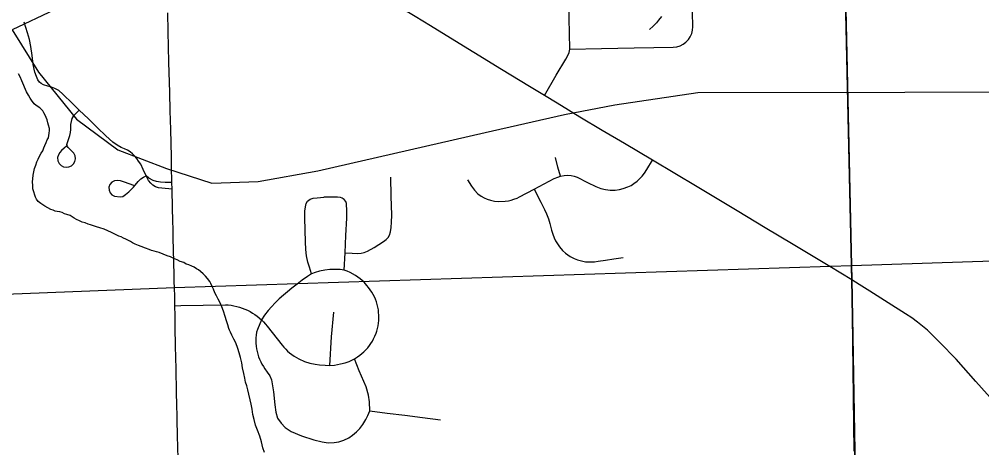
# Model space of a CAD drawing. Extents: x 103424 to 290657, y 38711 to 110967.
# Drawn here: x 144378 to 149253, y 96372 to 98543 of the extents above; entities that cross this region are included whole.
import ezdxf

# ---------------------------------------------------------------- set-up
doc = ezdxf.new("R2010")
doc.units = 0
for name, color, linetype in [('GM_X_City_Street', 7, 'Continuous'), ('GM_X_Corporation', 7, 'Continuous'), ('GM_X_County_Road', 7, 'Continuous'), ('GM_X_Minor_River', 7, 'Continuous'), ('GM_X_Rail_Line', 7, 'Continuous'), ('GM_X_State_Route', 7, 'Continuous')]:
    doc.layers.add(name, color=color, linetype=linetype)

msp = doc.modelspace()

# ---------------------------------------------------------------- linework, layer by layer
at = {"layer": 'GM_X_City_Street'}
for points in [[(147166.6, 98391.7), (147327.9, 98395), (147492.9, 98398.4), (147591.8, 98400.4), (147690.7, 98402.4), (147708.1, 98404.2), (147725, 98409.2), (147740.8, 98416.9), (147754.9, 98427.3), (147767.3, 98439.9), (147776.8, 98454.5), (147784.2, 98470.5), (147788.2, 98487.5), (147789.4, 98505.1), (147787.1, 98655.8), (147784.7, 98806.4), (147784.1, 98929), (147783.5, 99051.4), (147780.5, 99209.2)], [(147038.2, 98156.5), (147098.4, 98259.3), (147146.7, 98341.2), (147156.3, 98359.3), (147162.6, 98374.7), (147166.6, 98391.7), (147165.4, 98473), (147162, 98621.2)], [(145020.4, 97749), (145005.3, 97782.1), (144992.9, 97808.8), (144981.8, 97824.6), (144973, 97837.7), (144962.9, 97849.9), (144951.6, 97860.9), (144939, 97870.7), (144925.7, 97879.1), (144911.6, 97886), (144893.4, 97894), (144874.1, 97905.1), (144852.3, 97920.8), (144816.5, 97952.7), (144773.5, 97993.2), (144727.8, 98038.9), (144680.6, 98082), (144646.9, 98116.9), (144598.3, 98163.5), (144577.6, 98182), (144558.4, 98192.2), (144541.5, 98198.9), (144522.3, 98204.6), (144500.3, 98210.9), (144489.3, 98217), (144480.6, 98225.2), (144472.4, 98236.5), (144464.5, 98253.4), (144456.8, 98275.3), (144448.7, 98314.7), (144442.3, 98359.4), (144436.6, 98405.8), (144429.1, 98440.6), (144419.4, 98474.4), (144402.8, 98529.3)], [(144617.3, 97900.9), (144604.4, 97890.2), (144591.9, 97878.8), (144582.7, 97867.7), (144575.7, 97856.1), (144572.2, 97842.4), (144573.7, 97826), (144579.7, 97813.1), (144589.3, 97802.7), (144601.6, 97795.7), (144615.5, 97792.9), (144629.6, 97794.6), (144642.7, 97800.5), (144653, 97810.1), (144660, 97822.5), (144662.8, 97836.4), (144660.8, 97851.2), (144654.8, 97864), (144628.6, 97889.3), (144625.1, 97893.6), (144622.1, 97898.3), (144620.3, 97903), (144619.5, 97909.3), (144623.1, 97924.5), (144629.4, 97938.9), (144634.2, 97953.9), (144637.2, 97969.3), (144639, 97985), (144639.5, 98010.4), (144641.8, 98025.6), (144645.8, 98040.4), (144655.7, 98056.9), (144667, 98069.7), (144680.6, 98082)], [(146648.9, 97729.3), (146668.8, 97697.4), (146684.2, 97676.9), (146701.3, 97658.7), (146717.1, 97646.8), (146732.5, 97638.7), (146748.8, 97631.9), (146765.7, 97626.7), (146785, 97622.2), (146805, 97620), (146838.7, 97620.9), (146856.1, 97623.6), (146869.9, 97626.7), (146883.2, 97630.9), (146899.6, 97637.3), (146912.2, 97643.5), (146985.4, 97681.5), (147087.4, 97736.7), (147105.6, 97743.5), (147119.3, 97748.1), (147138.1, 97752.1), (147156.3, 97753.2), (147172.9, 97752.2), (147189.4, 97748.7), (147204.2, 97743.5), (147256.6, 97716.8), (147298.1, 97695.7), (147323.2, 97685.5), (147347.7, 97679.7), (147371.6, 97677.5), (147396.1, 97678), (147418.3, 97680.9), (147437.7, 97685.5), (147460.5, 97693.4), (147477, 97701.4), (147491.8, 97710.5), (147507.1, 97722.5), (147520.2, 97733.8), (147534, 97748.3), (147544.6, 97762.8), (147556.7, 97781.7), (147585.5, 97828.8)], [(147119.3, 97748.1), (147106.8, 97794), (147093.7, 97842.1)], [(144958.2, 97700.7), (144910.7, 97718.2), (144890.4, 97723.7), (144873.7, 97725.9), (144859.9, 97724.1), (144847.3, 97717.6), (144836.7, 97705.5), (144831.9, 97691.6), (144832.7, 97677), (144837.9, 97664.1), (144847.3, 97653.7), (144860.1, 97647.1), (144889, 97642.8), (144902.4, 97645.7), (144916.5, 97655.2), (144932.1, 97668.8), (144956.4, 97693.1), (144980.8, 97721.3), (144993.6, 97734), (145006.4, 97742.7), (145020.4, 97749)], [(145150.5, 97716.2), (145116.1, 97715.6), (145093.6, 97717.9), (145072.9, 97721.3), (145055.7, 97726.5), (145033.6, 97738.3), (145020.4, 97749)], [(145151.8, 97682.8), (145099.6, 97687.1), (145082.3, 97689.7), (145067.3, 97694.6), (145055.2, 97702.1), (145044, 97712.6), (145033.1, 97726.7), (145020.4, 97749)], [(146028.3, 97359.4), (146063.7, 97357.2), (146092.1, 97356.8), (146108.9, 97357.7), (146124.9, 97361.6), (146141.7, 97368.7), (146176.3, 97386), (146222.8, 97416.6), (146235.6, 97427.7), (146245.8, 97437.4), (146253.8, 97449.8), (146258.7, 97466.2), (146262.2, 97488.8), (146264, 97515.4), (146264.4, 97549.9), (146262.2, 97646.4), (146260, 97743)], [(146985.4, 97681.5), (147019.9, 97617), (147039.2, 97578.8), (147049.1, 97557.3), (147058, 97532.7), (147065.4, 97508), (147074, 97475), (147080.5, 97454.2), (147087, 97435.2), (147093.9, 97420.9), (147103.6, 97404.6), (147114.7, 97389.9), (147130, 97371.4), (147144.8, 97357.5), (147168.8, 97341.8), (147188.9, 97331.5), (147205.3, 97324.8), (147218.6, 97320.5), (147232.2, 97317.2), (147246, 97314.7), (147260.1, 97313.3), (147291.4, 97314.5), (147310.7, 97316.9), (147348.3, 97323.2), (147390.4, 97329.7), (147436.2, 97336.2)], [(145858.5, 97252.9), (145847.5, 97286.7), (145840, 97312.9), (145832.9, 97345.1), (145830.2, 97375.8), (145827.1, 97415.2), (145824, 97535.7), (145824.7, 97571.4), (145827.1, 97592), (145831.6, 97609.3), (145837.8, 97621.7), (145850.6, 97631), (145867, 97635.9), (145887.4, 97638.5), (145920.2, 97641.2)], [(146023.9, 97272.6), (146028.3, 97359.4), (146032.4, 97447.6), (146036.4, 97535.8), (146037.6, 97571.2), (146036.2, 97609.8), (146031.4, 97620.4), (146023.9, 97629.7), (146013.7, 97636.3), (146004.4, 97639.9), (145990.6, 97641.6), (145974.2, 97642.1), (145920.2, 97641.2)], [(145165.9, 97091.3), (145196.1, 97091.9), (145309.2, 97094.1), (145422.2, 97096.2), (145436.5, 97095.3), (145450.9, 97093.6), (145465.2, 97091.2), (145479.3, 97088.1), (145493.4, 97084.3), (145507, 97079.8), (145520.6, 97074.5), (145533.9, 97068.5), (145546.8, 97062), (145559.3, 97054.7), (145571.4, 97046.8), (145583, 97038.3), (145604.9, 97019.5), (145615.5, 97009.3), (145625.3, 96998.6), (145634.3, 96987.4), (145709.1, 96892.4), (145717.9, 96881.8), (145727.4, 96871.6), (145737.2, 96861.9), (145747.5, 96852.8), (145758.4, 96844.1), (145769.7, 96836.1), (145781.5, 96828.7), (145793.3, 96821.9), (145822.3, 96809.6), (145850.2, 96801.2), (145876.8, 96795), (145899, 96791.3), (145926.8, 96789.7), (145951.6, 96788.8), (145975.1, 96791), (146004.8, 96796.3), (146028.3, 96802.5), (146048.7, 96809.6), (146075.7, 96822.1), (146091.6, 96832.8), (146102.7, 96840.7), (146113.5, 96849.2), (146123.8, 96858.4), (146133.4, 96868.2), (146142.7, 96878.4), (146151.3, 96889.2), (146159.1, 96900.4), (146166.4, 96912.1), (146173, 96924.2), (146179, 96936.6), (146185.2, 96952.6), (146188.6, 96962.3), (146192.4, 96975.6), (146195.1, 96989), (146197.4, 97002.6), (146198.7, 97016.3), (146199.2, 97043.8), (146198.2, 97057.5), (146196.7, 97071.1), (146194.2, 97084.7), (146190.9, 97098), (146186.9, 97111.2), (146182.1, 97124.1), (146176.6, 97136.7), (146170.3, 97149), (146163.5, 97160.9), (146156, 97172.4), (146147.7, 97183.5), (146138.9, 97194), (146125.3, 97211), (146105.4, 97227.9), (146081, 97244.7), (146053.5, 97260.2), (146038.9, 97266.8), (146023.9, 97272.6), (146003, 97275.7), (145951.6, 97274.4), (145925.5, 97271.3), (145898.9, 97266.4), (145876.3, 97260.2), (145858.5, 97252.9), (145837.8, 97239.8), (145810.8, 97220.3), (145785.9, 97201.2), (145758.5, 97180.5), (145736.9, 97162.7), (145715.7, 97144.6), (145694.8, 97126.3), (145674.5, 97106), (145655.7, 97086.7), (145638.4, 97067.3), (145619.3, 97044.3), (145604.9, 97019.5)], [(145951.6, 96788.8), (145959.6, 96934.1), (145970.7, 97059.4)], [(145604.9, 97019.5), (145585.4, 96970.6), (145579.9, 96956.9), (145577.9, 96943.1), (145576.7, 96929.3), (145576.1, 96915.3), (145576.6, 96901.4), (145577.6, 96887.5), (145579.6, 96873.7), (145582.4, 96860.1), (145585.9, 96846.6), (145590.2, 96833.4), (145595.2, 96820.3), (145601, 96807.7), (145607.3, 96795.4), (145614.6, 96783.5), (145622.4, 96771.9), (145634.2, 96755.6), (145646.5, 96736.3), (145656.3, 96715.7), (145659.5, 96695.4), (145665.4, 96656.1), (145672.5, 96589.4), (145677.8, 96551.6), (145686.7, 96522.2), (145703.7, 96497.2), (145725.5, 96473.7), (145754.4, 96454.4), (145806.7, 96431.5), (145869.5, 96411.5), (145912.3, 96401.4), (145943.3, 96396.9), (145972.4, 96398), (145996.7, 96402.7), (146021.4, 96411), (146046.6, 96422.1), (146066.6, 96435), (146086.5, 96452), (146102.3, 96470.2), (146117.7, 96490), (146132.8, 96515.3), (146143.4, 96535.3), (146153.2, 96558.4), (146152.4, 96604.9), (146146.9, 96638.7), (146135, 96679.8), (146100.3, 96761.9), (146075.7, 96822.1)], [(146153.2, 96558.4), (146242.1, 96547.4), (146331.1, 96536.5), (146421.1, 96525), (146511.1, 96513.6)]]:
    msp.add_lwpolyline(points, dxfattribs=at)
at = {"layer": 'GM_X_Corporation'}
for points in [[(138975.4, 97011.8), (139429.1, 97024), (139728.9, 97032.9), (143874.9, 97133.2), (145163.5, 97184.6), (148487, 97291.3), (148594.2, 97294.7), (148509.9, 101119.2), (148505.8, 101377.4), (148500.5, 101714.1), (148494.2, 102114.7), (148366.4, 110242.2), (148366.5, 110284), (148354.5, 110967.2), (119699, 110967.2)], [(149443.1, 103484.7), (148478.9, 103465.7), (148504.4, 102117.6), (148489.5, 102110.9), (148503.1, 101525.3), (149071.7, 101538.4), (149030.7, 101020.6), (149154.8, 100995.6), (149199.2, 99307.5), (148892.4, 99299.5), (148845.7, 101057.9), (148634, 101100.6), (148531.1, 101121.3), (148512.4, 101121), (148512.9, 101090.8), (148553.7, 99026.7), (148592.3, 97297.4), (148594.3, 97214), (148594.7, 97178.4), (148605.4, 96354.3)], [(151578, 71707.7), (149073.5, 71652), (149049.8, 72895.7), (149033.9, 73732.6), (149033.8, 73736.5), (149015.8, 74683.5), (148898.5, 79790.5), (148833, 83560.2), (148595.4, 97226.9), (148594.2, 97294.7), (158050.5, 97608.1)], [(133864.7, 96896.9), (134160.1, 96903.7), (134428.7, 96909.8), (134521, 96911.4), (134811.5, 96916.5), (135855.2, 96940.7), (137335.3, 96972.9), (137876.9, 96984.5), (138414.7, 96996.6), (138695.1, 97004.2), (138975.4, 97011.8), (139429.1, 97024), (139728.9, 97032.9), (143874.9, 97133.2), (145163.5, 97184.6), (148487, 97291.3), (148594.2, 97294.7), (148595.4, 97226.9), (148833, 83560.2)]]:
    msp.add_lwpolyline(points, dxfattribs=at)
msp.add_lwpolyline([(173175.4, 110967.2), (148354.5, 110967.2), (148366.5, 110284), (148366.4, 110242.2), (148494.2, 102114.7), (148500.5, 101714.1), (148505.8, 101377.4), (148509.9, 101119.2), (148594.2, 97294.7), (158050.5, 97608.1), (158064.2, 97608.5), (162306.4, 97749.1), (162479.3, 97753.8), (165116.9, 97825.6), (173478.4, 98058.2), (173457.5, 99090), (173443.3, 99817.2), (173398.5, 101988.3), (173365.2, 103570.9), (173327.2, 105148.6), (173218, 109584.4)], close=True, dxfattribs=at)
at = {"layer": 'GM_X_County_Road'}
for points in [[(148595.4, 97222.7), (148483.4, 97290.1), (148390.4, 97346), (148297.4, 97402), (148155.9, 97487), (148014.4, 97572), (147912.8, 97633), (147811.2, 97694), (147698.4, 97761.4), (147585.5, 97828.8), (147443.7, 97913.1), (147330.8, 97980.2), (147218, 98047.3), (147102.5, 98117.2), (147038.2, 98156.5), (146962.1, 98201.9), (146821.4, 98288.2), (146680.7, 98374.5), (146540, 98460.9), (146461.4, 98509.1), (146382.8, 98557.3), (146242.1, 98643.6), (146233, 98649.2)], [(149324.1, 96594.2), (149223.7, 96707.3), (149123.3, 96820.4), (149041.7, 96905.6), (148978.4, 96968.1), (148928.4, 97008.3), (148898.6, 97029.8), (148867.8, 97050.7), (148779, 97106.9), (148686.4, 97164.9), (148633, 97198.6), (148595.4, 97222.7)]]:
    msp.add_lwpolyline(points, dxfattribs=at)
at = {"layer": 'GM_X_Minor_River'}
for points in [[(147632, 98557.7), (147616.2, 98539.2), (147606.3, 98524.9), (147588.5, 98508.4), (147570.6, 98491.9)], [(144527.3, 97954.6), (144529.1, 97966.8), (144530.9, 97978.9), (144530.7, 97989), (144526.3, 98007.1), (144522.1, 98019.2), (144519.8, 98033.2), (144513.5, 98045.3), (144509.3, 98057.3), (144503, 98069.3), (144496.8, 98079.3), (144482.4, 98095.2), (144464, 98107), (144453.8, 98114.9), (144439.3, 98132.8), (144433.1, 98142.8), (144424.7, 98158.8), (144414.3, 98174.8), (144391.1, 98231), (144382.7, 98251), (144374.3, 98267)], [(145463.9, 96922.8), (145455.4, 96942.9), (145447.1, 96956.9), (145442.9, 96966.9), (145438.7, 96976.9), (145434.3, 96995), (145427.9, 97015.1), (145421.5, 97037.2), (145412.9, 97063.3), (145404.5, 97085.4), (145394, 97109.5), (145385.6, 97125.5), (145377.2, 97141.5), (145368.9, 97157.5), (145362.5, 97175.6), (145354.2, 97189.6), (145347.9, 97203.6), (145343.6, 97213.6), (145331.3, 97229.6), (145321, 97241.5), (145308.6, 97253.4), (145296.3, 97265.3), (145286.1, 97273.2), (145275.9, 97279.1), (145263.6, 97286.9), (145251.4, 97292.8), (145237.2, 97298.6), (145223, 97302.4), (145210.8, 97310.2), (145192.5, 97316), (145178.2, 97323.8), (145159.9, 97331.5), (145143.7, 97339.3), (145127.4, 97345.1), (145086.8, 97360.5), (145072.6, 97364.3), (145060.4, 97368.2), (145048.2, 97372), (145036, 97375.8), (145017.8, 97383.6), (144995.4, 97391.2), (144981.2, 97397), (144964.9, 97402.8), (144950.7, 97410.6), (144940.5, 97416.5), (144930.3, 97422.4), (144918.1, 97428.2), (144905.9, 97434.1), (144893.6, 97439.9), (144881.5, 97443.7), (144871.3, 97449.6), (144859.1, 97455.5), (144844.8, 97463.3), (144826.5, 97471), (144808.2, 97478.8), (144785.9, 97486.5), (144769.6, 97492.2), (144753.4, 97496), (144739.2, 97501.8), (144727, 97505.6), (144710.8, 97511.4), (144696.6, 97515.2), (144682.3, 97521), (144668.1, 97528.8), (144655.9, 97534.7), (144635.4, 97548.4), (144619.2, 97554.2), (144607, 97558), (144594.8, 97563.9), (144582.6, 97567.7), (144570.5, 97569.5), (144560.4, 97571.3), (144550.2, 97575.2), (144538, 97579), (144507.5, 97596.6), (144497.3, 97602.5), (144487, 97610.4), (144472.7, 97620.3), (144464.4, 97632.2), (144460.2, 97642.3), (144456, 97652.3), (144451.7, 97668.4), (144447.3, 97684.5), (144447.1, 97700.6), (144444.7, 97718.8), (144446.5, 97734.9), (144448.1, 97753.2), (144451.9, 97769.4), (144455.6, 97787.6), (144461.4, 97803.9), (144467.1, 97820.2), (144472.9, 97834.4), (144480.7, 97848.7), (144488.5, 97865), (144496.4, 97877.3), (144502.2, 97891.5), (144508, 97903.7), (144513.8, 97918), (144519.6, 97932.2), (144525.5, 97942.4), (144527.3, 97954.6)], [(145619.5, 96347.8), (145611, 96371.9), (145604.4, 96402.1), (145595.8, 96430.2), (145585.2, 96460.3), (145574.6, 96486.4), (145568.1, 96514.6), (145561.5, 96540.7), (145557, 96566.9), (145552.5, 96593.1), (145535.1, 96665.5), (145530.7, 96685.6), (145524.3, 96703.7), (145519.9, 96723.8), (145515.5, 96748), (145508.9, 96776.1), (145504.4, 96802.3), (145497.9, 96828.5), (145491.4, 96852.6), (145484.9, 96874.7), (145474.3, 96902.8), (145463.9, 96922.8)]]:
    msp.add_lwpolyline(points, dxfattribs=at)
at = {"layer": 'GM_X_Rail_Line'}
for points in [[(145062.3, 101087.2), (145133.1, 98750.6), (145036.7, 98665.1), (144842.4, 98634.3), (144555.5, 98590.2), (144341.8, 98489.2)], [(144341.8, 98489.2), (144474.8, 98274.3), (144667.5, 98036.9), (144876.4, 97881.4), (145123.7, 97786.6), (145352.5, 97712.8), (145587.3, 97721.7), (145889.5, 97774.7), (146738.6, 97968.8), (147140.1, 98060.3), (147395.4, 98110), (147814.7, 98171.3), (150960.4, 98176.7)]]:
    msp.add_lwpolyline(points, dxfattribs=at)
at = {"layer": 'GM_X_State_Route'}
for points in [[(145149.3, 97797.2), (145148.5, 97845.8), (145146.9, 97914.5), (145145.3, 97984.8), (145142.7, 98079.5), (145140.1, 98171.3), (145136.2, 98326.2), (145132.3, 98481), (145130.8, 98575.2)], [(145149.3, 97797.2), (145148.5, 97845.8), (145146.9, 97914.5), (145145.3, 97984.8), (145142.7, 98079.5), (145140.1, 98171.3), (145136.2, 98326.2), (145132.3, 98481), (145130.8, 98575.2)], [(145163.2, 97214.1), (145162.5, 97246.6), (145161, 97312.6), (145159.5, 97375.1), (145158.2, 97433.1), (145157.1, 97476.3), (145156.1, 97523.8), (145154.2, 97585.6), (145151.8, 97682.8), (145150.5, 97716.2), (145149.3, 97797.2)], [(145163.2, 97214.1), (145162.5, 97246.6), (145161, 97312.6), (145159.5, 97375.1), (145158.2, 97433.1), (145157.1, 97476.3), (145156.1, 97523.8), (145154.2, 97585.6), (145151.8, 97682.8), (145150.5, 97716.2), (145149.3, 97797.2)], [(145177.5, 96533.6), (145176.4, 96587.7), (145175, 96652.8), (145172, 96771.1), (145168.9, 96886.3), (145168.2, 96982.7), (145167, 97040.7), (145165.9, 97091.3), (145165, 97137.5), (145163.9, 97181.6), (145163.2, 97214.1)], [(145177.5, 96533.6), (145176.4, 96587.7), (145175, 96652.8), (145172, 96771.1), (145168.9, 96886.3), (145168.2, 96982.7), (145167, 97040.7), (145165.9, 97091.3), (145165, 97137.5), (145163.9, 97181.6), (145163.2, 97214.1)], [(145182, 96320.2), (145180.9, 96372.1), (145179.6, 96436.3), (145178, 96512), (145177.5, 96533.6)], [(145182, 96320.2), (145180.9, 96372.1), (145179.6, 96436.3), (145178, 96512), (145177.5, 96533.6)]]:
    msp.add_lwpolyline(points, dxfattribs=at)

doc.saveas('drawing.dxf')
